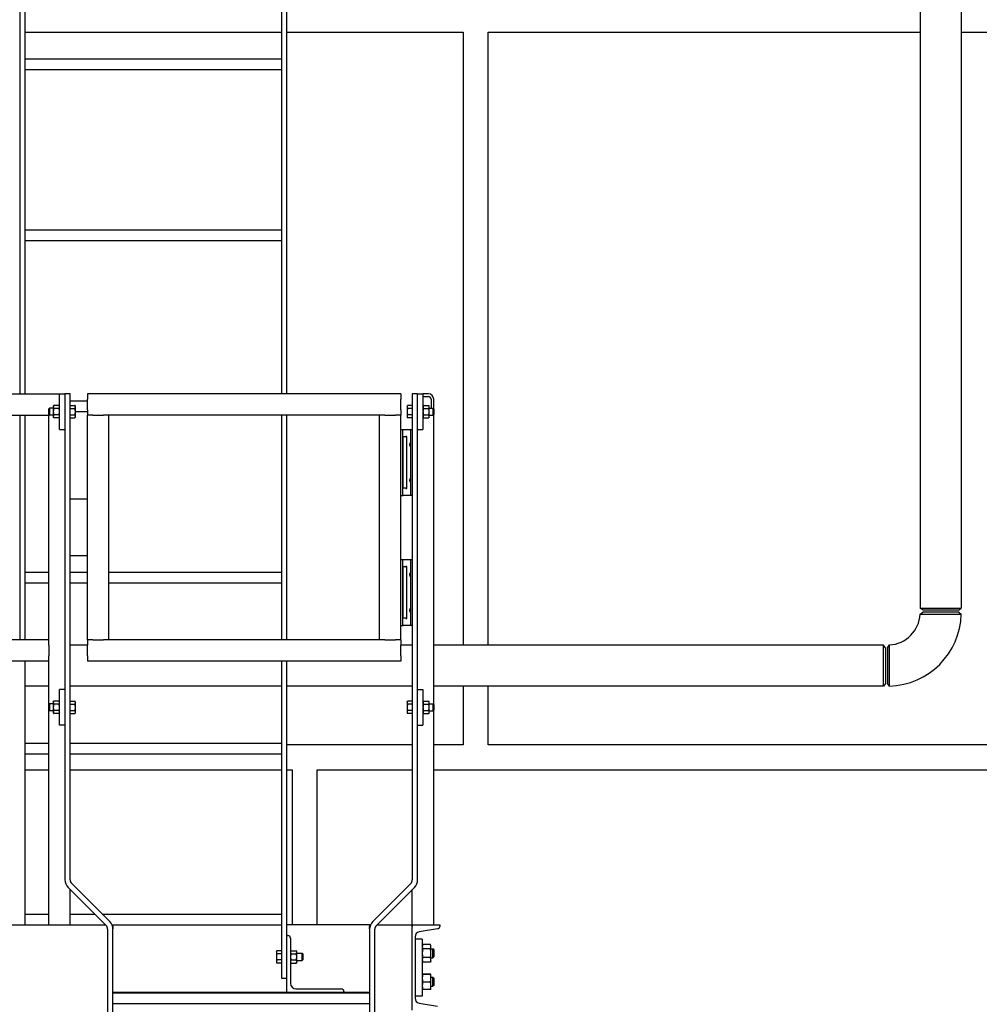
# Model space of a CAD drawing. Header units: inches. Extents: x 5 to 1128, y -85 to 748.
# Tile 575 of 656: x 985 to 1053, y 266 to 335. Entities that reach past the tile are written whole.
import ezdxf

# ---------------------------------------------------------------- set-up
doc = ezdxf.new("R2010")
doc.units = ezdxf.units.IN
doc.header["$LTSCALE"] = 32
doc.header["$MEASUREMENT"] = 0
doc.layers.add('Visible (ANSI)', color=7, linetype='Continuous', lineweight=30)

msp = doc.modelspace()

# ---------------------------------------------------------------- linework, layer by layer
at = {"layer": 'Visible (ANSI)'}
for p, q in [((1048.36828, 358.9648), (1048.36828, 294.06504)), ((1051.24328, 358.9648), (1051.24328, 294.06504)), ((985.18078, 336.29801), (985.18078, 309.10867)), ((985.55578, 309.10867), (985.55578, 336.29801)), ((1003.55578, 336.29801), (1003.55578, 309.10867)), ((1003.93078, 309.10867), (1003.93078, 336.29801)), ((985.55578, 334.48367), (1003.55578, 334.48367)), ((1003.93078, 334.48367), (1016.30578, 334.48367)), ((1016.30578, 334.48367), (1016.30578, 291.48367)), ((1018.05578, 291.48367), (1018.05578, 334.48367)), ((1018.05578, 334.48367), (1048.36828, 334.48367)), ((1051.24328, 334.48367), (1054.05578, 334.48367)), ((985.55578, 332.60867), (1003.55578, 332.60867)), ((985.55578, 331.85867), (1003.55578, 331.85867)), ((985.55578, 320.60867), (1003.55578, 320.60867)), ((985.55578, 319.85867), (1003.55578, 319.85867)), ((910.22578, 309.10867), (987.97578, 309.10867)), ((987.97578, 306.60867), (987.97578, 309.10867)), ((987.97578, 309.10867), (988.35078, 309.10867)), ((988.72578, 309.10867), (988.35078, 309.10867)), ((988.35078, 309.10867), (988.35078, 275.014)), ((988.72578, 275.014), (988.72578, 309.10867)), ((1011.9313, 309.10867), (989.9313, 309.10867)), ((989.9313, 309.10867), (989.9313, 308.73367)), ((1011.9313, 309.10867), (1011.9313, 308.73367)), ((1013.10078, 309.10867), (1012.72578, 309.10867)), ((1012.72578, 309.10867), (1012.72578, 275.014)), ((1013.10078, 275.014), (1013.10078, 309.10867)), ((1013.10078, 309.10867), (1013.47578, 309.10867)), ((1013.47578, 309.10867), (1013.47578, 306.60867)), ((1013.85078, 309.10867), (1013.47578, 309.10867)), ((1013.47578, 308.92117), (1013.85078, 308.92117)), ((987.22578, 308.06148), (987.27155, 308.10867)), ((987.27155, 308.10867), (987.27155, 307.60867)), ((987.53778, 308.10867), (987.27155, 308.10867)), ((987.53778, 308.23367), (987.57128, 308.29168)), ((987.53778, 308.23367), (987.53778, 308.18343)), ((987.53778, 308.18343), (987.53778, 307.85867)), ((987.94229, 308.29168), (987.57128, 308.29168)), ((987.97578, 308.23367), (987.94229, 308.29168)), ((988.72578, 308.60867), (989.9313, 308.60867)), ((988.72579, 308.23367), (988.72578, 308.23367)), ((988.72579, 308.18343), (988.72579, 308.29168)), ((988.72579, 308.29168), (989.05629, 308.29168)), ((988.72579, 308.07518), (988.72579, 308.18343)), ((989.08979, 308.23367), (989.05629, 308.29168)), ((989.08979, 308.18343), (989.08979, 308.23367)), ((989.08979, 307.85867), (989.08979, 308.18343)), ((989.9313, 307.98367), (989.9313, 308.73367)), ((1011.9313, 307.98367), (1011.9313, 308.73367)), ((1012.36178, 308.23367), (1012.39527, 308.29168)), ((1012.36178, 308.23367), (1012.36178, 308.18343)), ((1012.36178, 308.18343), (1012.36178, 307.85867)), ((1012.72578, 308.29168), (1012.39527, 308.29168)), ((1012.72578, 308.29168), (1012.72578, 308.18343)), ((1012.72578, 308.23367), (1012.72578, 308.23367)), ((1012.72578, 308.18343), (1012.72578, 308.07518)), ((1013.47578, 308.23367), (1013.50928, 308.29168)), ((1013.50928, 308.29168), (1013.88029, 308.29168)), ((1013.91378, 308.23367), (1013.88029, 308.29168)), ((1013.91378, 308.18343), (1013.91378, 308.23367)), ((1013.91378, 307.85867), (1013.91378, 308.18343)), ((1013.91378, 308.10867), (1014.18001, 308.10867)), ((1014.03828, 308.73367), (1014.03828, 308.10867)), ((1014.18001, 307.60867), (1014.18001, 308.10867)), ((1014.22578, 308.06148), (1014.18001, 308.10867)), ((1014.22578, 308.06148), (1014.22578, 308.73367)), ((910.22578, 307.60867), (987.22578, 307.60867)), ((985.18078, 307.60867), (985.18078, 291.85867)), ((985.55578, 291.85867), (985.55578, 307.60867)), ((987.22578, 307.65586), (987.22578, 308.06148)), ((987.22578, 307.65586), (987.27155, 307.60867)), ((987.22578, 307.60867), (987.27155, 307.60867)), ((987.22578, 291.85867), (987.22578, 307.60867)), ((987.53778, 307.60867), (987.27155, 307.60867)), ((987.53778, 307.85867), (987.53778, 307.53391)), ((987.53778, 307.53391), (987.53778, 307.48367)), ((987.53778, 307.48367), (987.57128, 307.42566)), ((987.94229, 308.07518), (987.57128, 308.07518)), ((987.94229, 307.64216), (987.57128, 307.64216)), ((987.94229, 307.42566), (987.57128, 307.42566)), ((987.97578, 307.48367), (987.94229, 307.42566)), ((988.72579, 307.48367), (988.72578, 307.48367)), ((988.72579, 308.07518), (989.05629, 308.07518)), ((988.72579, 307.85867), (988.72579, 308.07518)), ((988.72579, 307.64216), (988.72579, 307.85867)), ((988.72579, 307.64216), (989.05629, 307.64216)), ((988.72579, 307.53391), (988.72579, 307.64216)), ((988.72579, 307.42566), (988.72579, 307.53391)), ((988.72579, 307.42566), (989.05629, 307.42566)), ((989.08979, 307.48367), (989.05629, 307.42566)), ((989.08979, 307.85867), (989.9313, 307.85867)), ((989.08979, 307.53391), (989.08979, 307.85867)), ((989.08979, 307.48367), (989.08979, 307.53391)), ((989.9313, 307.98367), (989.9313, 307.60867)), ((989.9313, 291.85867), (989.9313, 307.60867)), ((990.3063, 307.60867), (989.9313, 307.60867)), ((990.3063, 307.60867), (991.0563, 307.60867)), ((991.4313, 307.60867), (991.0563, 307.60867)), ((1010.4313, 307.60867), (991.4313, 307.60867)), ((991.4313, 291.85867), (991.4313, 307.60867)), ((1003.55578, 307.60867), (1003.55578, 291.85867)), ((1003.93078, 291.85867), (1003.93078, 307.60867)), ((1010.4313, 291.85867), (1010.4313, 307.60867)), ((1010.8063, 307.60867), (1010.4313, 307.60867)), ((1010.8063, 307.60867), (1011.5563, 307.60867)), ((1011.9313, 307.60867), (1011.5563, 307.60867)), ((1011.9313, 307.98367), (1011.9313, 307.60867)), ((1011.9313, 291.85867), (1011.9313, 307.60867)), ((1012.36178, 307.85867), (1012.36178, 307.53391)), ((1012.36178, 307.53391), (1012.36178, 307.48367)), ((1012.36178, 307.48367), (1012.39527, 307.42566)), ((1012.72578, 308.07518), (1012.39527, 308.07518)), ((1012.72578, 307.64216), (1012.39527, 307.64216)), ((1012.72578, 307.42566), (1012.39527, 307.42566)), ((1012.72578, 308.07518), (1012.72578, 307.85867)), ((1012.72578, 307.85867), (1012.72578, 307.64216)), ((1012.72578, 307.64216), (1012.72578, 307.53391)), ((1012.72578, 307.53391), (1012.72578, 307.42566)), ((1012.72578, 307.48367), (1012.72578, 307.48367)), ((1013.47578, 307.48367), (1013.50928, 307.42566)), ((1013.50928, 308.07518), (1013.88029, 308.07518)), ((1013.50928, 307.64216), (1013.88029, 307.64216)), ((1013.50928, 307.42566), (1013.88029, 307.42566)), ((1013.91378, 307.48367), (1013.88029, 307.42566)), ((1013.91378, 307.53391), (1013.91378, 307.85867)), ((1013.91378, 307.60867), (1014.18001, 307.60867)), ((1013.91378, 307.48367), (1013.91378, 307.53391)), ((1014.22578, 307.65586), (1014.18001, 307.60867)), ((1014.18001, 307.60867), (1014.22578, 307.60867)), ((1014.22578, 308.06148), (1014.22578, 307.65586)), ((1014.22578, 287.31148), (1014.22578, 307.60867)), ((987.97578, 306.60867), (988.35078, 306.60867)), ((1011.9313, 306.60867), (1012.0563, 306.60867)), ((1012.0563, 301.98367), (1012.0563, 306.60867)), ((1012.0563, 306.60867), (1012.09315, 306.60867)), ((1012.09315, 306.60867), (1012.60078, 306.60867)), ((1012.09466, 302.52534), (1012.09466, 306.067)), ((1012.09602, 306.10867), (1012.26053, 306.10867)), ((1012.32303, 306.11507), (1012.32303, 302.47727)), ((1012.60078, 306.60867), (1012.72578, 306.60867)), ((1012.60078, 306.60867), (1012.60078, 301.98367)), ((1013.10078, 306.60867), (1013.47578, 306.60867)), ((1011.9313, 301.98367), (1012.0563, 301.98367)), ((1012.0563, 301.98367), (1012.09315, 301.98367)), ((1012.60078, 301.98367), (1012.09315, 301.98367)), ((1012.26053, 302.48367), (1012.09602, 302.48367)), ((1012.72578, 301.98367), (1012.60078, 301.98367)), ((988.72578, 301.73367), (989.9313, 301.73367)), ((989.9313, 297.73367), (988.72578, 297.73367)), ((1011.9313, 297.48367), (1012.0563, 297.48367)), ((1012.0563, 292.85867), (1012.0563, 297.48367)), ((1012.0563, 297.48367), (1012.09315, 297.48367)), ((1012.09315, 297.48367), (1012.60078, 297.48367)), ((1012.60078, 297.48367), (1012.72578, 297.48367)), ((1012.60078, 297.48367), (1012.60078, 292.85867)), ((985.55578, 296.60867), (987.22578, 296.60867)), ((988.72578, 296.60867), (989.9313, 296.60867)), ((991.4313, 296.60867), (1003.55578, 296.60867)), ((1012.09466, 293.40034), (1012.09466, 296.942)), ((1012.09602, 296.98367), (1012.26053, 296.98367)), ((1012.32303, 296.99007), (1012.32303, 293.35227)), ((985.55578, 295.85867), (987.22578, 295.85867)), ((988.72578, 295.85867), (989.9313, 295.85867)), ((991.4313, 295.85867), (1003.55578, 295.85867)), ((1048.36139, 293.65385), (1048.55328, 293.79617)), ((1048.36828, 294.06504), (1051.24328, 294.06504)), ((1048.55578, 293.92117), (1048.36828, 294.06504)), ((1051.05818, 293.79617), (1048.55328, 293.79617)), ((1051.05578, 293.92117), (1048.55578, 293.92117)), ((1051.05578, 293.92117), (1051.24328, 294.06504)), ((1051.05828, 293.79617), (1051.24383, 293.65379)), ((1012.26053, 293.35867), (1012.09602, 293.35867)), ((1011.9313, 292.85867), (1012.0563, 292.85867)), ((1012.0563, 292.85867), (1012.09315, 292.85867)), ((1012.60078, 292.85867), (1012.09315, 292.85867)), ((1012.72578, 292.85867), (1012.60078, 292.85867)), ((987.22578, 291.85867), (910.22578, 291.85867)), ((987.22578, 291.48367), (987.22578, 291.85867)), ((989.9313, 291.85867), (989.9313, 291.48367)), ((990.3063, 291.85867), (989.9313, 291.85867)), ((990.3063, 291.85867), (991.0563, 291.85867)), ((991.4313, 291.85867), (991.0563, 291.85867)), ((1010.4313, 291.85867), (991.4313, 291.85867)), ((1010.8063, 291.85867), (1010.4313, 291.85867)), ((1010.8063, 291.85867), (1011.5563, 291.85867)), ((1011.9313, 291.85867), (1011.5563, 291.85867)), ((1011.9313, 291.85867), (1011.9313, 291.48367)), ((987.22578, 291.48367), (987.22578, 290.73367)), ((989.9313, 291.48367), (988.72578, 291.48367)), ((989.9313, 290.73367), (989.9313, 291.48367)), ((1012.72578, 291.48367), (1011.9313, 291.48367)), ((1011.9313, 290.73367), (1011.9313, 291.48367)), ((1045.78691, 291.48367), (1014.22578, 291.48367)), ((1045.78691, 288.60867), (1045.78691, 291.48367)), ((1045.93078, 291.29617), (1045.78691, 291.48367)), ((1045.93078, 291.29617), (1045.93078, 288.79617)), ((1046.05578, 291.29867), (1046.1981, 291.49056)), ((1046.05578, 291.29867), (1046.05578, 288.79377)), ((987.22578, 290.35867), (910.22578, 290.35867)), ((985.55578, 271.85867), (985.55578, 290.35867)), ((987.22578, 290.35867), (987.22578, 290.73367)), ((987.22578, 287.31148), (987.22578, 290.35867)), ((989.9313, 290.73367), (989.9313, 290.35867)), ((1011.9313, 290.35867), (989.9313, 290.35867)), ((1003.55578, 290.35867), (1003.55578, 268.10867)), ((1003.93078, 268.10867), (1003.93078, 290.35867)), ((1011.9313, 290.73367), (1011.9313, 290.35867)), ((1045.93078, 288.79617), (1045.78691, 288.60867)), ((1046.19816, 288.60812), (1046.05578, 288.79367)), ((987.22578, 288.60867), (985.55578, 288.60867)), ((988.35078, 288.35867), (987.97578, 288.35867)), ((987.97578, 285.85867), (987.97578, 288.35867)), ((1003.55578, 288.60867), (988.72578, 288.60867)), ((1012.72578, 288.60867), (1003.93078, 288.60867)), ((1013.10078, 288.35867), (1013.47578, 288.35867)), ((1013.47578, 288.35867), (1013.47578, 285.85867)), ((1045.78691, 288.60867), (1014.22578, 288.60867)), ((1016.30578, 288.60867), (1016.30578, 284.48367)), ((1018.05578, 284.48367), (1018.05578, 288.60867)), ((987.53778, 287.48367), (987.57128, 287.54168)), ((987.53778, 287.48367), (987.53778, 287.43343)), ((987.53778, 287.43343), (987.53778, 287.10867)), ((987.94229, 287.54168), (987.57128, 287.54168)), ((987.97578, 287.48367), (987.94229, 287.54168)), ((988.72579, 287.48367), (988.72578, 287.48367)), ((988.72579, 287.43343), (988.72579, 287.54168)), ((988.72579, 287.54168), (989.05629, 287.54168)), ((988.72579, 287.32518), (988.72579, 287.43343)), ((989.08979, 287.48367), (989.05629, 287.54168)), ((989.08979, 287.43343), (989.08979, 287.48367)), ((989.08979, 287.10867), (989.08979, 287.43343)), ((1012.36178, 287.48367), (1012.39527, 287.54168)), ((1012.36178, 287.48367), (1012.36178, 287.43343)), ((1012.36178, 287.43343), (1012.36178, 287.10867)), ((1012.72578, 287.54168), (1012.39527, 287.54168)), ((1012.72578, 287.54168), (1012.72578, 287.43343)), ((1012.72578, 287.48367), (1012.72578, 287.48367)), ((1012.72578, 287.43343), (1012.72578, 287.32518)), ((1013.47578, 287.48367), (1013.50928, 287.54168)), ((1013.50928, 287.54168), (1013.88029, 287.54168)), ((1013.91378, 287.48367), (1013.88029, 287.54168)), ((1013.91378, 287.43343), (1013.91378, 287.48367)), ((1013.91378, 287.10867), (1013.91378, 287.43343)), ((987.22578, 287.31148), (987.27155, 287.35867)), ((987.22578, 286.90586), (987.22578, 287.31148)), ((987.22578, 286.90586), (987.27155, 286.85867)), ((987.22578, 271.85867), (987.22578, 286.90586)), ((987.27155, 287.35867), (987.27155, 286.85867)), ((987.53778, 287.35867), (987.27155, 287.35867)), ((987.53778, 286.85867), (987.27155, 286.85867)), ((987.53778, 287.10867), (987.53778, 286.78391)), ((987.53778, 286.78391), (987.53778, 286.73367)), ((987.53778, 286.73367), (987.57128, 286.67566)), ((987.94229, 287.32518), (987.57128, 287.32518)), ((987.94229, 286.89216), (987.57128, 286.89216)), ((987.97578, 286.73367), (987.94229, 286.67566)), ((988.72579, 286.73367), (988.72578, 286.73367)), ((988.72579, 287.32518), (989.05629, 287.32518)), ((988.72579, 287.10867), (988.72579, 287.32518)), ((988.72579, 286.89216), (988.72579, 287.10867)), ((988.72579, 286.89216), (989.05629, 286.89216)), ((988.72579, 286.78391), (988.72579, 286.89216)), ((988.72579, 286.67566), (988.72579, 286.78391)), ((989.08979, 286.73367), (989.05629, 286.67566)), ((989.08979, 286.78391), (989.08979, 287.10867)), ((989.08979, 286.73367), (989.08979, 286.78391)), ((1012.36178, 287.10867), (1012.36178, 286.78391)), ((1012.36178, 286.78391), (1012.36178, 286.73367)), ((1012.36178, 286.73367), (1012.39527, 286.67566)), ((1012.72578, 287.32518), (1012.39527, 287.32518)), ((1012.72578, 286.89216), (1012.39527, 286.89216)), ((1012.72578, 287.32518), (1012.72578, 287.10867)), ((1012.72578, 287.10867), (1012.72578, 286.89216)), ((1012.72578, 286.89216), (1012.72578, 286.78391)), ((1012.72578, 286.78391), (1012.72578, 286.67566)), ((1012.72578, 286.73367), (1012.72578, 286.73367)), ((1013.47578, 286.73367), (1013.50928, 286.67566)), ((1013.50928, 287.32518), (1013.88029, 287.32518)), ((1013.50928, 286.89216), (1013.88029, 286.89216)), ((1013.91378, 286.73367), (1013.88029, 286.67566)), ((1013.91378, 287.35867), (1014.18001, 287.35867)), ((1013.91378, 286.78391), (1013.91378, 287.10867)), ((1013.91378, 286.85867), (1014.18001, 286.85867)), ((1013.91378, 286.73367), (1013.91378, 286.78391)), ((1014.18001, 286.85867), (1014.18001, 287.35867)), ((1014.22578, 287.31148), (1014.18001, 287.35867)), ((1014.22578, 286.90586), (1014.18001, 286.85867)), ((1014.22578, 287.31148), (1014.22578, 286.90586)), ((1014.22578, 271.85867), (1014.22578, 286.90586)), ((987.94229, 286.67566), (987.57128, 286.67566)), ((988.72579, 286.67566), (989.05629, 286.67566)), ((1012.72578, 286.67566), (1012.39527, 286.67566)), ((1013.50928, 286.67566), (1013.88029, 286.67566)), ((988.35078, 285.85867), (987.97578, 285.85867)), ((1013.10078, 285.85867), (1013.47578, 285.85867)), ((985.55578, 284.60867), (987.22578, 284.60867)), ((988.72578, 284.60867), (1003.55578, 284.60867)), ((1012.72578, 284.48367), (1003.93078, 284.48367)), ((1016.30578, 284.48367), (1014.22578, 284.48367)), ((1054.05578, 284.48367), (1018.05578, 284.48367)), ((985.55578, 283.85867), (987.22578, 283.85867)), ((988.72578, 283.85867), (1003.55578, 283.85867)), ((985.55578, 282.73367), (987.22578, 282.73367)), ((988.72578, 282.73367), (1003.55578, 282.73367)), ((1003.93078, 282.73367), (1004.30578, 282.73367)), ((1004.30578, 282.73367), (1004.30578, 271.85867)), ((1006.05578, 271.85867), (1006.05578, 282.73367)), ((1006.05578, 282.73367), (1012.72578, 282.73367)), ((1014.22578, 282.73367), (1054.05578, 282.73367)), ((988.57045, 274.48367), (991.24095, 271.81317)), ((988.72578, 271.85867), (988.72578, 274.32834)), ((991.50611, 272.07834), (988.83562, 274.74883)), ((1012.61595, 274.74883), (1009.94545, 272.07834)), ((1010.21062, 271.81317), (1012.88111, 274.48367)), ((1012.72578, 271.85867), (1012.72578, 274.32834)), ((985.55578, 272.60867), (987.22578, 272.60867)), ((988.72578, 272.60867), (990.44545, 272.60867)), ((990.97578, 272.60867), (1003.55578, 272.60867)), ((910.22578, 271.85867), (991.19545, 271.85867)), ((991.35078, 271.54801), (991.35078, 160.10867)), ((991.65842, 271.85867), (991.72578, 271.85867)), ((991.72578, 271.85867), (1003.55578, 271.85867)), ((991.72578, 271.73765), (991.72578, 271.85867)), ((991.72578, 271.73765), (991.72578, 271.56851)), ((991.72578, 271.54801), (991.72578, 271.56851)), ((991.72578, 160.10867), (991.72578, 271.54801)), ((1009.72578, 271.85867), (1003.93078, 271.85867)), ((1009.72578, 271.85867), (1009.72578, 271.73765)), ((1009.72578, 271.85867), (1009.79315, 271.85867)), ((1009.72578, 271.56851), (1009.72578, 271.73765)), ((1009.72578, 271.56851), (1009.72578, 271.54801)), ((1009.72578, 271.54801), (1009.72578, 160.10867)), ((1010.10078, 160.10867), (1010.10078, 271.54801)), ((1010.25611, 271.85867), (1012.72578, 271.85867)), ((1012.72578, 265.85867), (1012.72578, 271.85867)), ((1012.72578, 271.85867), (1014.64578, 271.85867)), ((1012.72578, 271.85867), (1012.72578, 271.73765)), ((1014.50259, 271.56851), (1013.21217, 271.35257)), ((1014.64578, 271.85867), (1014.64578, 271.73765)), ((1003.93078, 267.10867), (1003.93078, 271.10867)), ((1003.93078, 271.10867), (1003.99078, 271.10867)), ((1004.18078, 270.91867), (1004.18078, 267.73867)), ((1012.92578, 271.01427), (1012.92578, 266.70307)), ((1013.42578, 270.85867), (1012.92578, 270.85867)), ((1013.42578, 270.85867), (1013.42578, 266.85867)), ((1013.42578, 270.38967), (1013.46409, 270.47182)), ((1013.99648, 270.47182), (1013.46409, 270.47182)), ((1013.99648, 270.16524), (1013.46409, 270.16524)), ((1014.03478, 270.38967), (1013.99648, 270.47182)), ((1014.03478, 270.31853), (1014.03478, 270.38967)), ((1014.03478, 269.85867), (1014.03478, 270.31853)), ((1014.03478, 270.17117), (1014.17171, 270.17117)), ((1014.17171, 269.54617), (1014.17171, 270.17117)), ((1014.22579, 270.1154), (1014.17171, 270.17117)), ((1014.22579, 270.1154), (1014.22579, 269.60194)), ((1003.19178, 269.98367), (1003.22527, 270.04168)), ((1003.19178, 269.98367), (1003.19178, 269.93343)), ((1003.19178, 269.93343), (1003.19178, 269.60867)), ((1003.19178, 269.60867), (1003.19178, 269.28391)), ((1003.55578, 270.04168), (1003.22527, 270.04168)), ((1003.55578, 269.82518), (1003.22527, 269.82518)), ((1003.55578, 270.04168), (1003.55578, 269.93343)), ((1003.55578, 269.98367), (1003.55578, 269.98367)), ((1003.55578, 269.93343), (1003.55578, 269.82518)), ((1003.55578, 269.82518), (1003.55578, 269.60867)), ((1003.55578, 269.60867), (1003.55578, 269.39216)), ((1004.18078, 269.98367), (1004.21428, 270.04168)), ((1004.21428, 270.04168), (1004.58529, 270.04168)), ((1004.21428, 269.82518), (1004.58529, 269.82518)), ((1004.61878, 269.98367), (1004.58529, 270.04168)), ((1004.61878, 269.93343), (1004.61878, 269.98367)), ((1004.61878, 269.60867), (1004.61878, 269.93343)), ((1004.61878, 269.85867), (1005.01001, 269.85867)), ((1004.61878, 269.28391), (1004.61878, 269.60867)), ((1005.01001, 269.35867), (1005.01001, 269.85867)), ((1005.05578, 269.81148), (1005.01001, 269.85867)), ((1005.05578, 269.81148), (1005.05578, 269.40586)), ((1013.99648, 269.5521), (1013.46409, 269.5521)), ((1014.03478, 269.39881), (1014.03478, 269.85867)), ((1014.03478, 269.54617), (1014.17171, 269.54617)), ((1014.22579, 269.60194), (1014.17171, 269.54617)), ((1003.19178, 269.28391), (1003.19178, 269.23367)), ((1003.19178, 269.23367), (1003.22527, 269.17566)), ((1003.55578, 269.39216), (1003.22527, 269.39216)), ((1003.55578, 269.17566), (1003.22527, 269.17566)), ((1003.55578, 269.39216), (1003.55578, 269.28391)), ((1003.55578, 269.28391), (1003.55578, 269.17566)), ((1003.55578, 269.23367), (1003.55578, 269.23367)), ((1004.18078, 269.23367), (1004.21428, 269.17566)), ((1004.21428, 269.39216), (1004.58529, 269.39216)), ((1004.21428, 269.17566), (1004.58529, 269.17566)), ((1004.61878, 269.23367), (1004.58529, 269.17566)), ((1004.61878, 269.35867), (1005.01001, 269.35867)), ((1004.61878, 269.23367), (1004.61878, 269.28391)), ((1005.05578, 269.40586), (1005.01001, 269.35867)), ((1013.42578, 269.32767), (1013.46409, 269.24552)), ((1013.99648, 269.24552), (1013.46409, 269.24552)), ((1014.03478, 269.32767), (1013.99648, 269.24552)), ((1014.03478, 269.32767), (1014.03478, 269.39881)), ((1003.55578, 268.10867), (1003.93078, 268.10867)), ((1013.42578, 268.38967), (1013.42588, 268.38987)), ((1013.99648, 268.39798), (1013.46409, 268.39798)), ((1013.99648, 268.38095), (1013.46409, 268.38095)), ((1014.03478, 268.38967), (1014.03469, 268.38987)), ((1014.03478, 268.38946), (1014.03478, 268.38967)), ((1014.03478, 268.11129), (1014.03478, 268.38946)), ((1014.03478, 268.17117), (1014.17171, 268.17117)), ((1014.03478, 267.58049), (1014.03478, 268.11129)), ((1014.17171, 267.54617), (1014.17171, 268.17117)), ((1014.22579, 268.1154), (1014.17171, 268.17117)), ((1014.22579, 268.1154), (1014.22579, 267.60194)), ((1004.56078, 267.35867), (1007.74078, 267.35867)), ((1013.99648, 267.84163), (1013.46409, 267.84163)), ((1014.03478, 267.32767), (1014.03478, 267.58049)), ((1014.03478, 267.54617), (1014.17171, 267.54617)), ((1014.22579, 267.60194), (1014.17171, 267.54617)), ((1009.72578, 267.10867), (991.72578, 267.10867)), ((991.72578, 267.09367), (1009.72578, 267.09367)), ((1007.93078, 267.16867), (1007.93078, 267.10867)), ((1013.42578, 266.85867), (1012.92578, 266.85867)), ((1013.42578, 267.32767), (1013.42588, 267.32746)), ((1013.99648, 267.31936), (1013.46409, 267.31936)), ((1014.03478, 267.32767), (1014.03469, 267.32746)), ((991.72578, 266.34367), (1009.72578, 266.34367)), ((1013.21217, 266.36477), (1014.50259, 266.14883))]:
    msp.add_line(p, q, dxfattribs=at)
for centre, radius, start, end in [((1013.85078, 308.73367), 0.375, 0, 90), ((1013.85078, 308.73367), 0.1875, 0, 90), ((1012.26053, 306.04617), 0.0625, 0, 90), ((1012.26053, 302.54617), 0.0625, 270, 0), ((1012.26053, 296.92117), 0.0625, 0, 90), ((1046.05578, 293.79617), 2.31, 273.5322723, 356.4677277), ((1046.05578, 293.79617), 5.19, 271.5719678, 358.4280322), ((1012.26053, 293.42117), 0.0625, 270, 0), ((989.10078, 275.014), 0.75, 180, 225), ((989.10078, 275.014), 0.375, 180, 225), ((1012.35078, 275.014), 0.375, 315, 0), ((1012.35078, 275.014), 0.75, 315, 0), ((990.97578, 271.54801), 0.375, 0, 45), ((990.97578, 271.54801), 0.75, 0, 45), ((1010.47578, 271.54801), 0.75, 135, 180), ((1010.47578, 271.54801), 0.375, 135, 180), ((1014.47428, 271.73765), 0.1715, 279.5, 0), ((1003.99078, 270.91867), 0.19, 0, 90), ((1013.26878, 271.01427), 0.343, 99.5, 180), ((1004.56078, 267.73867), 0.38, 180, 270), ((1007.74078, 267.16867), 0.19, 0, 90), ((1013.26878, 266.70307), 0.343, 180, 260.5)]:
    msp.add_arc(centre, radius, start, end, dxfattribs=at)
for centre, start_param, end_param in [((1012.09611, 306.067), 3.14159265, 4.71238898), ((1012.09611, 302.52534), 4.71238898, 6.28318531), ((1012.09611, 296.942), 3.14159265, 4.71238898), ((1012.09611, 293.40034), 4.71238898, 6.28318531)]:
    msp.add_ellipse(centre, major_axis=(0, -0.04167), ratio=0.03492077, start_param=start_param, end_param=end_param, dxfattribs=at)
for centre in [(1012.06723, 305.54617), (1012.06723, 303.04617), (1012.06723, 296.42117), (1012.06723, 293.92117)]:
    msp.add_ellipse(centre, major_axis=(0, -0.09843), ratio=0.03492077, dxfattribs=at)
for points, weights in [([(987.57128, 308.29168), (987.53778, 308.23367), (987.53778, 308.18343)], [1, 1.0379548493, 1]), ([(987.53778, 308.18343), (987.53778, 308.13319), (987.57128, 308.07518)], [1, 1.0379548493, 1]), ([(987.97578, 308.18343), (987.97578, 308.23367), (987.94229, 308.29168)], [1, 1.0379548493, 1]), ([(987.94229, 308.07518), (987.97578, 308.13319), (987.97578, 308.18343)], [1, 1.0379548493, 1]), ([(989.08979, 308.18343), (989.08979, 308.23367), (989.05629, 308.29168)], [1, 1.0379548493, 1]), ([(989.05629, 308.07518), (989.08979, 308.13319), (989.08979, 308.18343)], [1, 1.0379548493, 1]), ([(1012.39527, 308.29168), (1012.36178, 308.23367), (1012.36178, 308.18343)], [1, 1.0379548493, 1]), ([(1012.36178, 308.18343), (1012.36178, 308.13319), (1012.39527, 308.07518)], [1, 1.0379548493, 1]), ([(1013.50928, 308.29168), (1013.47578, 308.23367), (1013.47578, 308.18343)], [1, 1.0379548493, 1]), ([(1013.47578, 308.18343), (1013.47578, 308.13319), (1013.50928, 308.07518)], [1, 1.0379548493, 1]), ([(1013.91378, 308.18343), (1013.91378, 308.23367), (1013.88029, 308.29168)], [1, 1.0379548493, 1]), ([(1013.88029, 308.07518), (1013.91378, 308.13319), (1013.91378, 308.18343)], [1, 1.0379548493, 1]), ([(987.57128, 308.07518), (987.53778, 307.95915), (987.53778, 307.85867)], [1, 1.0379548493, 1]), ([(987.53778, 307.85867), (987.53778, 307.75819), (987.57128, 307.64216)], [1, 1.0379548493, 1]), ([(987.57128, 307.64216), (987.53778, 307.58415), (987.53778, 307.53391)], [1, 1.0379548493, 1]), ([(987.53778, 307.53391), (987.53778, 307.48367), (987.57128, 307.42566)], [1, 1.0379548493, 1]), ([(987.97578, 307.85867), (987.97578, 307.95915), (987.94229, 308.07518)], [1, 1.0379548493, 1]), ([(987.94229, 307.64216), (987.97578, 307.75819), (987.97578, 307.85867)], [1, 1.0379548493, 1]), ([(987.97578, 307.53391), (987.97578, 307.58415), (987.94229, 307.64216)], [1, 1.0379548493, 1]), ([(987.94229, 307.42566), (987.97578, 307.48367), (987.97578, 307.53391)], [1, 1.0379548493, 1]), ([(989.08979, 307.85867), (989.08979, 307.95915), (989.05629, 308.07518)], [1, 1.0379548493, 1]), ([(989.05629, 307.64216), (989.08979, 307.75819), (989.08979, 307.85867)], [1, 1.0379548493, 1]), ([(989.08979, 307.53391), (989.08979, 307.58415), (989.05629, 307.64216)], [1, 1.0379548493, 1]), ([(989.05629, 307.42566), (989.08979, 307.48367), (989.08979, 307.53391)], [1, 1.0379548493, 1]), ([(1012.39527, 308.07518), (1012.36178, 307.95915), (1012.36178, 307.85867)], [1, 1.0379548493, 1]), ([(1012.36178, 307.85867), (1012.36178, 307.75819), (1012.39527, 307.64216)], [1, 1.0379548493, 1]), ([(1012.39527, 307.64216), (1012.36178, 307.58415), (1012.36178, 307.53391)], [1, 1.0379548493, 1]), ([(1012.36178, 307.53391), (1012.36178, 307.48367), (1012.39527, 307.42566)], [1, 1.0379548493, 1]), ([(1013.50928, 308.07518), (1013.47578, 307.95915), (1013.47578, 307.85867)], [1, 1.0379548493, 1]), ([(1013.47578, 307.85867), (1013.47578, 307.75819), (1013.50928, 307.64216)], [1, 1.0379548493, 1]), ([(1013.50928, 307.64216), (1013.47578, 307.58415), (1013.47578, 307.53391)], [1, 1.0379548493, 1]), ([(1013.47578, 307.53391), (1013.47578, 307.48367), (1013.50928, 307.42566)], [1, 1.0379548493, 1]), ([(1013.91378, 307.85867), (1013.91378, 307.95915), (1013.88029, 308.07518)], [1, 1.0379548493, 1]), ([(1013.88029, 307.64216), (1013.91378, 307.75819), (1013.91378, 307.85867)], [1, 1.0379548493, 1]), ([(1013.91378, 307.53391), (1013.91378, 307.58415), (1013.88029, 307.64216)], [1, 1.0379548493, 1]), ([(1013.88029, 307.42566), (1013.91378, 307.48367), (1013.91378, 307.53391)], [1, 1.0379548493, 1]), ([(987.57128, 287.54168), (987.53778, 287.48367), (987.53778, 287.43343)], [1, 1.0379548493, 1]), ([(987.53778, 287.43343), (987.53778, 287.38319), (987.57128, 287.32518)], [1, 1.0379548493, 1]), ([(987.97578, 287.43343), (987.97578, 287.48367), (987.94229, 287.54168)], [1, 1.0379548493, 1]), ([(987.94229, 287.32518), (987.97578, 287.38319), (987.97578, 287.43343)], [1, 1.0379548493, 1]), ([(989.08979, 287.43343), (989.08979, 287.48367), (989.05629, 287.54168)], [1, 1.0379548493, 1]), ([(989.05629, 287.32518), (989.08979, 287.38319), (989.08979, 287.43343)], [1, 1.0379548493, 1]), ([(1012.39527, 287.54168), (1012.36178, 287.48367), (1012.36178, 287.43343)], [1, 1.0379548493, 1]), ([(1012.36178, 287.43343), (1012.36178, 287.38319), (1012.39527, 287.32518)], [1, 1.0379548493, 1]), ([(1013.50928, 287.54168), (1013.47578, 287.48367), (1013.47578, 287.43343)], [1, 1.0379548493, 1]), ([(1013.47578, 287.43343), (1013.47578, 287.38319), (1013.50928, 287.32518)], [1, 1.0379548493, 1]), ([(1013.91378, 287.43343), (1013.91378, 287.48367), (1013.88029, 287.54168)], [1, 1.0379548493, 1]), ([(1013.88029, 287.32518), (1013.91378, 287.38319), (1013.91378, 287.43343)], [1, 1.0379548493, 1]), ([(987.57128, 287.32518), (987.53778, 287.20915), (987.53778, 287.10867)], [1, 1.0379548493, 1]), ([(987.53778, 287.10867), (987.53778, 287.00819), (987.57128, 286.89216)], [1, 1.0379548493, 1]), ([(987.57128, 286.89216), (987.53778, 286.83415), (987.53778, 286.78391)], [1, 1.0379548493, 1]), ([(987.53778, 286.78391), (987.53778, 286.73367), (987.57128, 286.67566)], [1, 1.0379548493, 1]), ([(987.97578, 287.10867), (987.97578, 287.20915), (987.94229, 287.32518)], [1, 1.0379548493, 1]), ([(987.94229, 286.89216), (987.97578, 287.00819), (987.97578, 287.10867)], [1, 1.0379548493, 1]), ([(987.97578, 286.78391), (987.97578, 286.83415), (987.94229, 286.89216)], [1, 1.0379548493, 1]), ([(987.94229, 286.67566), (987.97578, 286.73367), (987.97578, 286.78391)], [1, 1.0379548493, 1]), ([(989.08979, 287.10867), (989.08979, 287.20915), (989.05629, 287.32518)], [1, 1.0379548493, 1]), ([(989.05629, 286.89216), (989.08979, 287.00819), (989.08979, 287.10867)], [1, 1.0379548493, 1]), ([(989.08979, 286.78391), (989.08979, 286.83415), (989.05629, 286.89216)], [1, 1.0379548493, 1]), ([(989.05629, 286.67566), (989.08979, 286.73367), (989.08979, 286.78391)], [1, 1.0379548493, 1]), ([(1012.39527, 287.32518), (1012.36178, 287.20915), (1012.36178, 287.10867)], [1, 1.0379548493, 1]), ([(1012.36178, 287.10867), (1012.36178, 287.00819), (1012.39527, 286.89216)], [1, 1.0379548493, 1]), ([(1012.39527, 286.89216), (1012.36178, 286.83415), (1012.36178, 286.78391)], [1, 1.0379548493, 1]), ([(1012.36178, 286.78391), (1012.36178, 286.73367), (1012.39527, 286.67566)], [1, 1.0379548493, 1]), ([(1013.50928, 287.32518), (1013.47578, 287.20915), (1013.47578, 287.10867)], [1, 1.0379548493, 1]), ([(1013.47578, 287.10867), (1013.47578, 287.00819), (1013.50928, 286.89216)], [1, 1.0379548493, 1]), ([(1013.50928, 286.89216), (1013.47578, 286.83415), (1013.47578, 286.78391)], [1, 1.0379548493, 1]), ([(1013.47578, 286.78391), (1013.47578, 286.73367), (1013.50928, 286.67566)], [1, 1.0379548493, 1]), ([(1013.91378, 287.10867), (1013.91378, 287.20915), (1013.88029, 287.32518)], [1, 1.0379548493, 1]), ([(1013.88029, 286.89216), (1013.91378, 287.00819), (1013.91378, 287.10867)], [1, 1.0379548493, 1]), ([(1013.91378, 286.78391), (1013.91378, 286.83415), (1013.88029, 286.89216)], [1, 1.0379548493, 1]), ([(1013.88029, 286.67566), (1013.91378, 286.73367), (1013.91378, 286.78391)], [1, 1.0379548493, 1]), ([(1013.46409, 270.47182), (1013.42578, 270.38967), (1013.42578, 270.31853)], [1, 1.0379548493, 1]), ([(1013.42578, 270.31853), (1013.42578, 270.24739), (1013.46409, 270.16524)], [1, 1.0379548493, 1]), ([(1013.46409, 270.16524), (1013.42578, 270.00095), (1013.42578, 269.85867)], [1, 1.0379548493, 1]), ([(1014.03478, 270.31853), (1014.03478, 270.38967), (1013.99648, 270.47182)], [1, 1.0379548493, 1]), ([(1013.99648, 270.16524), (1014.03478, 270.24739), (1014.03478, 270.31853)], [1, 1.0379548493, 1]), ([(1014.03478, 269.85867), (1014.03478, 270.00095), (1013.99648, 270.16524)], [1, 1.0379548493, 1]), ([(1003.22527, 270.04168), (1003.19178, 269.98367), (1003.19178, 269.93343)], [1, 1.0379548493, 1]), ([(1003.19178, 269.93343), (1003.19178, 269.88319), (1003.22527, 269.82518)], [1, 1.0379548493, 1]), ([(1003.22527, 269.82518), (1003.19178, 269.70915), (1003.19178, 269.60867)], [1, 1.0379548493, 1]), ([(1003.19178, 269.60867), (1003.19178, 269.50819), (1003.22527, 269.39216)], [1, 1.0379548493, 1]), ([(1004.21428, 270.04168), (1004.18078, 269.98367), (1004.18078, 269.93343)], [1, 1.0379548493, 1]), ([(1004.18078, 269.93343), (1004.18078, 269.88319), (1004.21428, 269.82518)], [1, 1.0379548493, 1]), ([(1004.21428, 269.82518), (1004.18078, 269.70915), (1004.18078, 269.60867)], [1, 1.0379548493, 1]), ([(1004.18078, 269.60867), (1004.18078, 269.50819), (1004.21428, 269.39216)], [1, 1.0379548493, 1]), ([(1004.61878, 269.93343), (1004.61878, 269.98367), (1004.58529, 270.04168)], [1, 1.0379548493, 1]), ([(1004.58529, 269.82518), (1004.61878, 269.88319), (1004.61878, 269.93343)], [1, 1.0379548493, 1]), ([(1004.61878, 269.60867), (1004.61878, 269.70915), (1004.58529, 269.82518)], [1, 1.0379548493, 1]), ([(1004.58529, 269.39216), (1004.61878, 269.50819), (1004.61878, 269.60867)], [1, 1.0379548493, 1]), ([(1013.42578, 269.85867), (1013.42578, 269.71639), (1013.46409, 269.5521)], [1, 1.0379548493, 1]), ([(1013.46409, 269.5521), (1013.42578, 269.46995), (1013.42578, 269.39881)], [1, 1.0379548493, 1]), ([(1013.99648, 269.5521), (1014.03478, 269.71639), (1014.03478, 269.85867)], [1, 1.0379548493, 1]), ([(1014.03478, 269.39881), (1014.03478, 269.46995), (1013.99648, 269.5521)], [1, 1.0379548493, 1]), ([(1003.22527, 269.39216), (1003.19178, 269.33415), (1003.19178, 269.28391)], [1, 1.0379548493, 1]), ([(1003.19178, 269.28391), (1003.19178, 269.23367), (1003.22527, 269.17566)], [1, 1.0379548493, 1]), ([(1004.21428, 269.39216), (1004.18078, 269.33415), (1004.18078, 269.28391)], [1, 1.0379548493, 1]), ([(1004.18078, 269.28391), (1004.18078, 269.23367), (1004.21428, 269.17566)], [1, 1.0379548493, 1]), ([(1004.61878, 269.28391), (1004.61878, 269.33415), (1004.58529, 269.39216)], [1, 1.0379548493, 1]), ([(1004.58529, 269.17566), (1004.61878, 269.23367), (1004.61878, 269.28391)], [1, 1.0379548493, 1]), ([(1013.42578, 269.39881), (1013.42578, 269.32767), (1013.46409, 269.24552)], [1, 1.0379548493, 1]), ([(1013.99648, 269.24552), (1014.03478, 269.32767), (1014.03478, 269.39881)], [1, 1.0379548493, 1]), ([(1013.46409, 268.39798), (1013.42578, 268.39342), (1013.42578, 268.38946)], [1, 1.0379548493, 1]), ([(1013.42578, 268.38946), (1013.42578, 268.38551), (1013.46409, 268.38095)], [1, 1.0379548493, 1]), ([(1013.46409, 268.38095), (1013.42578, 268.23644), (1013.42578, 268.11129)], [1, 1.0379548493, 1]), ([(1013.42578, 268.11129), (1013.42578, 267.98614), (1013.46409, 267.84163)], [1, 1.0379548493, 1]), ([(1014.03478, 268.38946), (1014.03478, 268.39342), (1013.99648, 268.39798)], [1, 1.0379548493, 1]), ([(1013.99648, 268.38095), (1014.03478, 268.38551), (1014.03478, 268.38946)], [1, 1.0379548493, 1]), ([(1014.03478, 268.11129), (1014.03478, 268.23644), (1013.99648, 268.38095)], [1, 1.0379548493, 1]), ([(1013.99648, 267.84163), (1014.03478, 267.98614), (1014.03478, 268.11129)], [1, 1.0379548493, 1]), ([(1013.46409, 267.84163), (1013.42578, 267.70169), (1013.42578, 267.58049)], [1, 1.0379548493, 1]), ([(1013.42578, 267.58049), (1013.42578, 267.4593), (1013.46409, 267.31936)], [1, 1.0379548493, 1]), ([(1014.03478, 267.58049), (1014.03478, 267.70169), (1013.99648, 267.84163)], [1, 1.0379548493, 1]), ([(1013.99648, 267.31936), (1014.03478, 267.4593), (1014.03478, 267.58049)], [1, 1.0379548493, 1]), ([(1013.46409, 267.31936), (1013.42763, 267.3237), (1013.42588, 267.32746)], [1, 1.03605488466, 1.00360971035]), ([(1014.03469, 267.32746), (1014.03293, 267.3237), (1013.99648, 267.31936)], [1.00360971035, 1.03605488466, 1])]:
    msp.add_rational_spline(points, weights, degree=2, dxfattribs=at)
for points in [[(1012.09315, 306.60867), (1012.09321, 306.60867), (1012.09327, 306.60856), (1012.09332, 306.60837)], [(1012.09332, 301.98397), (1012.09327, 301.98377), (1012.09321, 301.98367), (1012.09315, 301.98367)], [(1012.09315, 297.48367), (1012.09321, 297.48367), (1012.09327, 297.48356), (1012.09332, 297.48337)], [(1012.09332, 292.85897), (1012.09327, 292.85877), (1012.09321, 292.85867), (1012.09315, 292.85867)]]:
    msp.add_open_spline(points, degree=3, dxfattribs=at)
for points, knots in [([(1012.32303, 306.11507), (1012.32303, 306.11829), (1012.32293, 306.12151), (1012.32215, 306.13399), (1012.32071, 306.1431), (1012.31554, 306.16087), (1012.31224, 306.16708), (1012.30975, 306.17104), (1012.30971, 306.17111), (1012.30967, 306.17117)], [0, 0, 0, 0, 0.024551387, 0.024551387, 0.095629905, 0.095629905, 0.174881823, 0.174881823, 0.176157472, 0.176157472, 0.176157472, 0.176157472]), ([(1012.58377, 305.54617), (1012.58377, 305.53383), (1012.58338, 305.52068), (1012.58173, 305.49652), (1012.58046, 305.48551), (1012.57729, 305.46793), (1012.57517, 305.46028), (1012.57014, 305.45019), (1012.56722, 305.44774), (1012.56137, 305.44774), (1012.55803, 305.45025), (1012.55152, 305.46045), (1012.54836, 305.46813), (1012.54328, 305.48568), (1012.541, 305.49662), (1012.53792, 305.52068), (1012.53713, 305.53381), (1012.53713, 305.55853), (1012.53792, 305.57166), (1012.541, 305.59572), (1012.54328, 305.60665), (1012.54836, 305.62421), (1012.55152, 305.63189), (1012.55803, 305.64209), (1012.56137, 305.64459), (1012.56722, 305.64459), (1012.57014, 305.64215), (1012.57517, 305.63206), (1012.57729, 305.62441), (1012.58046, 305.60683), (1012.58173, 305.59582), (1012.58338, 305.57166), (1012.58377, 305.55851), (1012.58377, 305.54617)], [0, 0, 0, 0, 0.09401122, 0.09401122, 0.18802243, 0.18802243, 0.28431105, 0.28431105, 0.38059967, 0.38059967, 0.4782167, 0.4782167, 0.57583373, 0.57583373, 0.6699888, 0.6699888, 0.76414388, 0.76414388, 0.85829895, 0.85829895, 0.95245403, 0.95245403, 1.05007106, 1.05007106, 1.14768808, 1.14768808, 1.2439767, 1.2439767, 1.34026532, 1.34026532, 1.43427654, 1.43427654, 1.52828776, 1.52828776, 1.52828776, 1.52828776]), ([(1012.58377, 303.04617), (1012.58377, 303.03383), (1012.58338, 303.02068), (1012.58173, 302.99652), (1012.58046, 302.98551), (1012.57729, 302.96793), (1012.57517, 302.96028), (1012.57014, 302.95019), (1012.56722, 302.94774), (1012.56137, 302.94774), (1012.55803, 302.95025), (1012.55152, 302.96045), (1012.54836, 302.96813), (1012.54328, 302.98568), (1012.541, 302.99662), (1012.53792, 303.02068), (1012.53713, 303.03381), (1012.53713, 303.05853), (1012.53792, 303.07166), (1012.541, 303.09572), (1012.54328, 303.10665), (1012.54836, 303.12421), (1012.55152, 303.13189), (1012.55803, 303.14209), (1012.56137, 303.14459), (1012.56722, 303.14459), (1012.57014, 303.14215), (1012.57517, 303.13206), (1012.57729, 303.12441), (1012.58046, 303.10683), (1012.58173, 303.09582), (1012.58338, 303.07166), (1012.58377, 303.05851), (1012.58377, 303.04617)], [0, 0, 0, 0, 0.09401122, 0.09401122, 0.18802243, 0.18802243, 0.28431105, 0.28431105, 0.38059967, 0.38059967, 0.4782167, 0.4782167, 0.57583373, 0.57583373, 0.6699888, 0.6699888, 0.76414388, 0.76414388, 0.85829895, 0.85829895, 0.95245403, 0.95245403, 1.05007106, 1.05007106, 1.14768808, 1.14768808, 1.2439767, 1.2439767, 1.34026532, 1.34026532, 1.43427654, 1.43427654, 1.52828776, 1.52828776, 1.52828776, 1.52828776]), ([(1012.30967, 302.42117), (1012.30971, 302.42123), (1012.30975, 302.42129), (1012.31289, 302.4263), (1012.31542, 302.4319), (1012.31964, 302.44494), (1012.32116, 302.45236), (1012.32272, 302.46568), (1012.32303, 302.47148), (1012.32303, 302.47727)], [-0.000682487, -0.000682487, -0.000682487, -0.000682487, 0, 0, 0.053671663, 0.053671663, 0.113306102, 0.113306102, 0.157716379, 0.157716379, 0.157716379, 0.157716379]), ([(1012.32303, 296.99007), (1012.32303, 296.99329), (1012.32293, 296.99651), (1012.32215, 297.00899), (1012.32071, 297.0181), (1012.31554, 297.03587), (1012.31224, 297.04208), (1012.30975, 297.04604), (1012.30971, 297.04611), (1012.30967, 297.04617)], [0, 0, 0, 0, 0.024551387, 0.024551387, 0.095629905, 0.095629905, 0.174881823, 0.174881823, 0.176157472, 0.176157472, 0.176157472, 0.176157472]), ([(1012.58377, 296.42117), (1012.58377, 296.40883), (1012.58338, 296.39568), (1012.58173, 296.37152), (1012.58046, 296.36051), (1012.57729, 296.34293), (1012.57517, 296.33528), (1012.57014, 296.32519), (1012.56722, 296.32274), (1012.56137, 296.32274), (1012.55803, 296.32525), (1012.55152, 296.33545), (1012.54836, 296.34313), (1012.54328, 296.36068), (1012.541, 296.37162), (1012.53792, 296.39568), (1012.53713, 296.40881), (1012.53713, 296.43353), (1012.53792, 296.44666), (1012.541, 296.47072), (1012.54328, 296.48165), (1012.54836, 296.49921), (1012.55152, 296.50689), (1012.55803, 296.51709), (1012.56137, 296.51959), (1012.56722, 296.51959), (1012.57014, 296.51715), (1012.57517, 296.50706), (1012.57729, 296.49941), (1012.58046, 296.48183), (1012.58173, 296.47082), (1012.58338, 296.44666), (1012.58377, 296.43351), (1012.58377, 296.42117)], [0, 0, 0, 0, 0.09401122, 0.09401122, 0.18802243, 0.18802243, 0.28431105, 0.28431105, 0.38059967, 0.38059967, 0.4782167, 0.4782167, 0.57583373, 0.57583373, 0.6699888, 0.6699888, 0.76414388, 0.76414388, 0.85829895, 0.85829895, 0.95245403, 0.95245403, 1.05007106, 1.05007106, 1.14768808, 1.14768808, 1.2439767, 1.2439767, 1.34026532, 1.34026532, 1.43427654, 1.43427654, 1.52828776, 1.52828776, 1.52828776, 1.52828776]), ([(1012.58377, 293.92117), (1012.58377, 293.90883), (1012.58338, 293.89568), (1012.58173, 293.87152), (1012.58046, 293.86051), (1012.57729, 293.84293), (1012.57517, 293.83528), (1012.57014, 293.82519), (1012.56722, 293.82274), (1012.56137, 293.82274), (1012.55803, 293.82525), (1012.55152, 293.83545), (1012.54836, 293.84313), (1012.54328, 293.86068), (1012.541, 293.87162), (1012.53792, 293.89568), (1012.53713, 293.90881), (1012.53713, 293.93353), (1012.53792, 293.94666), (1012.541, 293.97072), (1012.54328, 293.98165), (1012.54836, 293.99921), (1012.55152, 294.00689), (1012.55803, 294.01709), (1012.56137, 294.01959), (1012.56722, 294.01959), (1012.57014, 294.01715), (1012.57517, 294.00706), (1012.57729, 293.99941), (1012.58046, 293.98183), (1012.58173, 293.97082), (1012.58338, 293.94666), (1012.58377, 293.93351), (1012.58377, 293.92117)], [0, 0, 0, 0, 0.09401122, 0.09401122, 0.18802243, 0.18802243, 0.28431105, 0.28431105, 0.38059967, 0.38059967, 0.4782167, 0.4782167, 0.57583373, 0.57583373, 0.6699888, 0.6699888, 0.76414388, 0.76414388, 0.85829895, 0.85829895, 0.95245403, 0.95245403, 1.05007106, 1.05007106, 1.14768808, 1.14768808, 1.2439767, 1.2439767, 1.34026532, 1.34026532, 1.43427654, 1.43427654, 1.52828776, 1.52828776, 1.52828776, 1.52828776]), ([(1048.36139, 293.65385), (1048.36139, 293.65385), (1048.38312, 293.65385), (1048.48244, 293.65383), (1048.57668, 293.65382), (1048.8235, 293.6538), (1048.97536, 293.65379), (1049.32825, 293.65378), (1049.53221, 293.65378), (1049.94291, 293.65378), (1050.1494, 293.65378), (1050.53677, 293.65379), (1050.71612, 293.65379), (1051.00436, 293.65379), (1051.11331, 293.65379), (1051.22122, 293.65379), (1051.24363, 293.65379), (1051.24372, 293.65379)], [-3.14159265, -3.14159265, -3.14159265, -3.14159265, -2.84306953, -2.84306953, -2.44315297, -2.44315297, -2.04730492, -2.04730492, -1.61773044, -1.61773044, -1.1908901, -1.1908901, -0.74775686, -0.74775686, -0.30609723, -0.30609723, 0, 0, 0, 0]), ([(1012.30967, 293.29617), (1012.30971, 293.29623), (1012.30975, 293.29629), (1012.31289, 293.3013), (1012.31542, 293.3069), (1012.31964, 293.31994), (1012.32116, 293.32736), (1012.32272, 293.34068), (1012.32303, 293.34648), (1012.32303, 293.35227)], [-0.000682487, -0.000682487, -0.000682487, -0.000682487, 0, 0, 0.053671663, 0.053671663, 0.113306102, 0.113306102, 0.157716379, 0.157716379, 0.157716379, 0.157716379]), ([(1046.19816, 288.60824), (1046.19816, 288.60832), (1046.19816, 288.63073), (1046.19816, 288.73864), (1046.19816, 288.84759), (1046.19816, 289.13583), (1046.19817, 289.31518), (1046.19817, 289.70255), (1046.19817, 289.90904), (1046.19817, 290.31974), (1046.19817, 290.52371), (1046.19816, 290.87659), (1046.19815, 291.02845), (1046.19813, 291.27527), (1046.19812, 291.36951), (1046.19811, 291.46883), (1046.1981, 291.49056), (1046.1981, 291.49056)], [0, 0, 0, 0, 0.30609723, 0.30609723, 0.74775686, 0.74775686, 1.1908901, 1.1908901, 1.61773044, 1.61773044, 2.04730492, 2.04730492, 2.44315297, 2.44315297, 2.84306953, 2.84306953, 3.14159265, 3.14159265, 3.14159265, 3.14159265])]:
    msp.add_open_spline(points, degree=3, knots=knots, dxfattribs=at)

doc.saveas('drawing.dxf')
